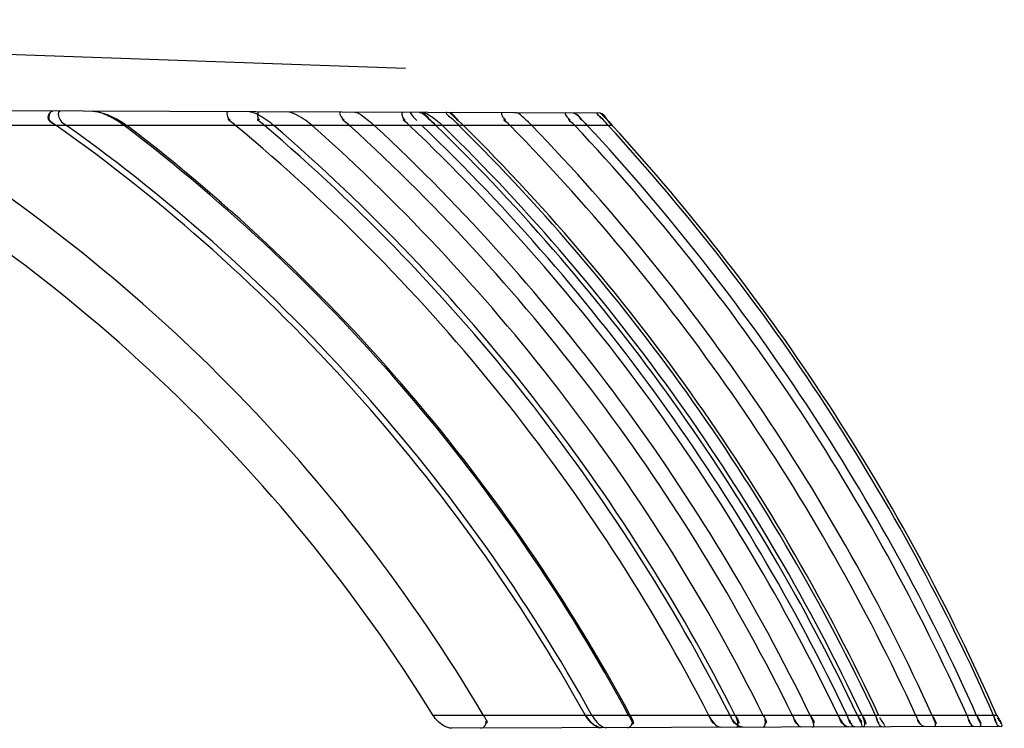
# Model space of a CAD drawing. Header units: millimetres. Extents: x 0 to 297, y 0 to 210.
# Tile 295 of 438: x 147.001 to 147.166, y 159.52 to 159.639. Entities that reach past the tile are written whole.
import ezdxf

# ---------------------------------------------------------------- set-up
doc = ezdxf.new("R2010")
doc.units = ezdxf.units.MM
doc.header["$LTSCALE"] = 16.335
doc.layers.add('INTFCLR_1', color=7, linetype='CONTINUOUS')

msp = doc.modelspace()

# ---------------------------------------------------------------- linework, layer by layer
at = {"layer": 'INTFCLR_1', "color": 6, "linetype": 'Continuous'}
msp.add_line((146.8326356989, 159.6386579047), (147.0654024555, 159.6305295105), dxfattribs=at)
at = {"layer": 'INTFCLR_1', "color": 9, "linetype": 'Continuous'}
for p, q in [((147.0980924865, 159.6230124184), (146.9642364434, 159.623479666)), ((147.1001148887, 159.6209390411), (146.9650869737, 159.6209390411)), ((147.164623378, 159.522023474), (147.070057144, 159.522023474)), ((147.165348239, 159.5201848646), (147.0732033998, 159.5198632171))]:
    msp.add_line(p, q, dxfattribs=at)
at = {"layer": 'INTFCLR_1', "color": 7, "linetype": 'Continuous'}
for p, q in [((147.0728069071, 159.6231006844), (147.0751349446, 159.6209390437)), ((147.0697147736, 159.6216875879), (147.0705148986, 159.6209390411)), ((147.0751349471, 159.6209390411), (147.07439517, 159.6216627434)), ((147.0952221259, 159.6216630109), (147.0959213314, 159.6209390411)), ((147.0994594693, 159.621646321), (147.1001148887, 159.6209390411)), ((147.0955931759, 159.522023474), (147.0965800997, 159.5207984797)), ((147.1379965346, 159.522023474), (147.1384165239, 159.5212781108)), ((147.1384168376, 159.5212776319), (147.1379965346, 159.522023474)), ((147.096573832, 159.520791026), (147.0958263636, 159.5216513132)), ((147.0969063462, 159.5205305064), (147.096573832, 159.520791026)), ((147.0969063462, 159.5205305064), (147.096573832, 159.520791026))]:
    msp.add_line(p, q, dxfattribs=at)
msp.add_lwpolyline([(147.1220164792, 159.5200336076), (147.1219665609, 159.5200352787), (147.1219146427, 159.520040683), (147.1218607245, 159.5200498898), (147.1218048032, 159.5200629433), (147.1217468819, 159.5200799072), (147.1216869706, 159.5201009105), (147.1216250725, 159.5201260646), (147.1215611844, 159.5201554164), (147.1214953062, 159.5201890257)], dxfattribs=at)
for centre, radius, start, end in [((147.0855408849, 159.6091274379), 0.0187172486, 42.49390175, 47.8873850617), ((147.0861757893, 159.6098241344), 0.017774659, 43.3555266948, 47.8995978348), ((147.0192108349, 159.5641706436), 0.0796909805, 46.17333046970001, 47.2458044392)]:
    msp.add_arc(centre, radius, start, end, dxfattribs=at)
at = {"layer": 'INTFCLR_1', "color": 6, "linetype": 'Continuous'}
for centre, radius, start, end in [((146.8333476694, 159.3759795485), 0.2781373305, 31.6735654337, 61.7286199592), ((146.8319650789, 159.3759793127), 0.2865526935, 30.6411477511, 58.7432028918), ((146.8333483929, 159.3759802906), 0.3001684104, 29.11327768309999, 54.6933841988), ((146.8332225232, 159.3759804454), 0.3012497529, 28.9987609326, 54.40396295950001), ((146.832090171, 159.3759795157), 0.3076366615, 28.3416955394, 52.7746558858), ((146.8319657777, 159.3759801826), 0.307982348, 28.3068828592, 52.68987816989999), ((146.8330946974, 159.3759792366), 0.3186732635, 27.27671154, 50.2360750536), ((146.8332204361, 159.3759788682), 0.3217054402, 26.9986901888, 49.5915213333), ((146.832214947, 159.3759791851), 0.3233831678, 26.84726845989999, 49.2435110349), ((146.8320894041, 159.3759789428), 0.32769242, 26.4665830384, 48.3769152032), ((146.8329696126, 159.3759797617), 0.3313004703, 26.1561810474, 47.67922829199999), ((146.8323410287, 159.375979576), 0.3345447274, 25.8836587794, 47.072608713), ((146.8330958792, 159.3759802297), 0.3380725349, 25.5937835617, 46.43348082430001), ((146.8328443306, 159.3759797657), 0.3396699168, 25.4648780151, 46.15103037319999), ((146.8324667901, 159.3759794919), 0.3415728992, 25.31301019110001, 45.8197993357), ((146.8322231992, 159.3759838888), 0.3425078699, 25.2382497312, 45.6579904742), ((146.8327175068, 159.375979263), 0.3440936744, 25.1146875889, 45.3895949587), ((146.8325901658, 159.375978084), 0.3447228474, 25.0658951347, 45.283966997), ((146.8329739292, 159.3759820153), 0.3499971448, 24.6620208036, 44.4175829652), ((146.8323442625, 159.3759812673), 0.353070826, 24.4333441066, 43.93102564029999), ((146.8328447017, 159.375980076), 0.3579339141, 24.0803761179, 43.18601295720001), ((146.8324669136, 159.375979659), 0.3597406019, 23.9519138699, 42.91661751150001), ((146.8327153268, 159.3759779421), 0.3621376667, 23.7838467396, 42.5653647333), ((146.8325908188, 159.3759787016), 0.3627322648, 23.7423300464, 42.4790020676)]:
    msp.add_arc(centre, radius, start, end, dxfattribs=at)
for points, knots in [([(147.0062236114, 159.6233331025), (147.0057733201, 159.6233346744), (147.0048885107, 159.6217898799), (147.00631344, 159.621305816), (147.0068313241, 159.6209390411)], [0, 0, 0, 0, 0.4150548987, 1, 1, 1, 1]), ([(147.0068313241, 159.6209390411), (147.0064107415, 159.6212369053), (147.0052639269, 159.6215756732), (147.0057253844, 159.6233348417), (147.0062236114, 159.6233331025)], [0, 0, 0, 0, 0.5084581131, 1, 1, 1, 1]), ([(147.007476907, 159.6233287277), (147.0069834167, 159.6233304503), (147.0073275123, 159.621458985), (147.0081822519, 159.6212166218), (147.0085700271, 159.6209390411)], [0, 0, 0, 0, 0.5085569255, 1, 1, 1, 1]), ([(147.0129698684, 159.6233095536), (147.0135333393, 159.6233075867), (147.0146017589, 159.6230481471), (147.0161094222, 159.6224651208), (147.0174513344, 159.6217640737), (147.0182818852, 159.6212141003), (147.0186428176, 159.6209390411)], [0, 0, 0, 0, 0.2718247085, 0.5204539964, 0.7810856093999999, 1, 1, 1, 1]), ([(147.0181954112, 159.6209390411), (147.0178152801, 159.621227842), (147.0169790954, 159.6217906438), (147.015685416, 159.6224980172), (147.0143474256, 159.6230524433), (147.0134376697, 159.6233079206), (147.0129768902, 159.6233095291)], [0, 0, 0, 0, 0.247297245, 0.5214176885, 0.7613081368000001, 1, 1, 1, 1]), ([(147.0393249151, 159.6232175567), (147.0398072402, 159.6232158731), (147.0407493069, 159.6227382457), (147.0420646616, 159.6219585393), (147.0429168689, 159.6212987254), (147.0433342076, 159.6209390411)], [0, 0, 0, 0, 0.3109645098, 0.6447947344, 1, 1, 1, 1]), ([(147.0497517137, 159.6209390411), (147.0493987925, 159.6212526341), (147.0485683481, 159.621901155), (147.0471885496, 159.6227110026), (147.0460914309, 159.623193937), (147.045522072, 159.6231959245)], [0, 0, 0, 0, 0.2921508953, 0.6476722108, 1, 1, 1, 1]), ([(147.0569364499, 159.6231560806), (147.0574098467, 159.6231544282), (147.0585486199, 159.6222577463), (147.0595700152, 159.6215154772), (147.0601897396, 159.6209390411)], [0, 0, 0, 0, 0.3586995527, 1, 1, 1, 1]), ([(147.0682451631, 159.6231166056), (147.0687642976, 159.6231147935), (147.0699802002, 159.6223106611), (147.0710222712, 159.6215191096), (147.0716158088, 159.6209390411)], [0, 0, 0, 0, 0.3848152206, 1, 1, 1, 1]), ([(147.0723551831, 159.6231022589), (147.0718825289, 159.6231039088), (147.0737141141, 159.6217865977), (147.0740032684, 159.6212992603), (147.07436842, 159.6209390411)], [0, 0, 0, 0, 0.4795707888, 1, 1, 1, 1]), ([(147.0751349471, 159.6209390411), (147.0747126, 159.6213572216), (147.0738910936, 159.6219138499), (147.0732718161, 159.6230990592), (147.0728069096, 159.623100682)], [0, 0, 0, 0, 0.5610996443, 1, 1, 1, 1]), ([(147.086617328, 159.6209390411), (147.0862441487, 159.6213264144), (147.0853822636, 159.6220400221), (147.0844656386, 159.6230599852), (147.083830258, 159.6230622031)], [0, 0, 0, 0, 0.4584499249, 1, 1, 1, 1]), ([(147.0935638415, 159.6230282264), (147.094096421, 159.6230263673), (147.0948016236, 159.6219444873), (147.0955674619, 159.6213196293), (147.0959213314, 159.6209390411)], [0, 0, 0, 0, 0.5061292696, 1, 1, 1, 1]), ([(147.099431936, 159.6209390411), (147.0991216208, 159.6212769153), (147.0988702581, 159.6217541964), (147.0972379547, 159.6230154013), (147.0976839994, 159.6230138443)], [0, 0, 0, 0, 0.5070213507, 1, 1, 1, 1]), ([(147.099431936, 159.6209390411), (147.0991216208, 159.6212769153), (147.0988702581, 159.6217541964), (147.0972379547, 159.6230154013), (147.0976839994, 159.6230138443)], [0, 0, 0, 0, 0.5070213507, 1, 1, 1, 1]), ([(147.0980924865, 159.6230124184), (147.0985744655, 159.6230107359), (147.0990708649, 159.6218439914), (147.0997882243, 159.6212957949), (147.1001148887, 159.6209390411)], [0, 0, 0, 0, 0.4991012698, 1, 1, 1, 1]), ([(147.0732033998, 159.5198632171), (147.0727274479, 159.5198615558), (147.0714628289, 159.5203837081), (147.0704918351, 159.5213189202), (147.070057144, 159.522023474)], [0, 0, 0, 0, 0.365047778, 1, 1, 1, 1]), ([(147.0967045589, 159.522023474), (147.0969264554, 159.5216231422), (147.097561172, 159.5207835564), (147.098508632, 159.5199515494), (147.0991366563, 159.5199537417)], [0, 0, 0, 0, 0.4215687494, 1, 1, 1, 1]), ([(147.1182709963, 159.5200205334), (147.117776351, 159.5200188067), (147.1170448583, 159.5208921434), (147.116538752, 159.5216237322), (147.1163326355, 159.522023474)], [0, 0, 0, 0, 0.523769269, 1, 1, 1, 1])]:
    msp.add_open_spline(points, degree=3, knots=knots, dxfattribs=at)
for points in [[(147.0356185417, 159.6232304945), (147.0351329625, 159.6232321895), (147.0356048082, 159.6221294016), (147.0359780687, 159.6218188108)], [(147.0408870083, 159.623212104), (147.0404128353, 159.6232137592), (147.0405290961, 159.6220969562), (147.0408901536, 159.6217895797)], [(147.0545064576, 159.6231645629), (147.0540087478, 159.6231663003), (147.0547729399, 159.6221480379), (147.0551409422, 159.6218129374)], [(147.0650022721, 159.6231279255), (147.0645419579, 159.6231295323), (147.0649683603, 159.6220971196), (147.0653018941, 159.6217798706)], [(147.0664030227, 159.6231230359), (147.0658539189, 159.6231249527), (147.0669374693, 159.6221440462), (147.0673334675, 159.6217636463)], [(147.0816637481, 159.6230697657), (147.0811996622, 159.6230713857), (147.0818733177, 159.6221156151), (147.0821981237, 159.6217841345)], [(147.0923150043, 159.6230325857), (147.091835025, 159.6230342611), (147.0927302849, 159.6221495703), (147.0930587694, 159.6217995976)], [(147.0976839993, 159.6230138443), (147.0971568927, 159.6230156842), (147.098316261, 159.6221680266), (147.0986728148, 159.6217798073)], [(147.0369263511, 159.6209390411), (147.0365334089, 159.6212660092), (147.0353047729, 159.6219985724), (147.0358159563, 159.621996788)], [(147.0417603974, 159.6209390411), (147.04139617, 159.6212491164), (147.0402726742, 159.6219607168), (147.0407510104, 159.6219590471)], [(147.0560277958, 159.6209390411), (147.0556610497, 159.6212729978), (147.0544820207, 159.6219954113), (147.0549780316, 159.6219936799)], [(147.0660942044, 159.6209390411), (147.0657621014, 159.6212549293), (147.064706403, 159.6219539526), (147.0651647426, 159.6219523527)], [(147.0829622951, 159.6209390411), (147.0826435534, 159.6212643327), (147.0816006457, 159.6219631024), (147.0820560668, 159.6219615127)], [(147.0938271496, 159.6209390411), (147.0935100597, 159.6212768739), (147.0924444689, 159.6219831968), (147.0929077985, 159.6219815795)], [(147.0785079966, 159.522023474), (147.0787372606, 159.5216364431), (147.0793796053, 159.5207431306), (147.0789297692, 159.5207415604)], [(147.1028510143, 159.522023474), (147.1030933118, 159.5215742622), (147.103790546, 159.5205554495), (147.1032801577, 159.5205536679)], [(147.1028510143, 159.522023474), (147.1030940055, 159.521572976), (147.1037917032, 159.5205507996), (147.1032798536, 159.5205490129)], [(147.1031195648, 159.522023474), (147.1033550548, 159.5215862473), (147.1039665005, 159.5205771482), (147.1034698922, 159.5205754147)], [(147.1163326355, 159.522023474), (147.1165968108, 159.5215111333), (147.1167501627, 159.5206063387), (147.117326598, 159.5206083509)], [(147.1198653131, 159.522023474), (147.1201256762, 159.5215124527), (147.1203154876, 159.5206385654), (147.1208890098, 159.5206405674)], [(147.1207417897, 159.522023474), (147.1209514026, 159.5216093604), (147.1216600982, 159.5207088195), (147.1211959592, 159.5207071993)], [(147.125437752, 159.522023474), (147.1256375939, 159.5216220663), (147.1262684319, 159.5207352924), (147.1258200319, 159.5207337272)], [(147.1303435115, 159.522023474), (147.1305857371, 159.5215302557), (147.1306645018, 159.5206216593), (147.131213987, 159.5206235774)], [(147.1333250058, 159.522023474), (147.1335262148, 159.5216088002), (147.1342714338, 159.5207303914), (147.133810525, 159.5207287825)], [(147.1395149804, 159.522023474), (147.1397428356, 159.5215450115), (147.1397563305, 159.5206314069), (147.1402862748, 159.5206332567)], [(147.1412437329, 159.522023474), (147.1414407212, 159.5216069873), (147.1422283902, 159.5207460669), (147.1417676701, 159.5207444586)], [(147.1412437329, 159.522023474), (147.1414407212, 159.5216069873), (147.1422283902, 159.5207460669), (147.1417676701, 159.5207444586)], [(147.142036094, 159.522023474), (147.1422561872, 159.5215565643), (147.1429723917, 159.5205348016), (147.142456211, 159.5205329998)], [(147.1442805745, 159.522023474), (147.1444729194, 159.521613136), (147.1444281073, 159.5208022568), (147.1448812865, 159.5208038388)], [(147.151046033, 159.522023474), (147.1512627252, 159.5215515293), (147.1513096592, 159.5206747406), (147.1518289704, 159.5206765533)], [(147.1537951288, 159.522023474), (147.15400756, 159.5215558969), (147.1547835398, 159.520559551), (147.1542699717, 159.5205577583)], [(147.1596290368, 159.522023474), (147.1598340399, 159.5215647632), (147.159822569, 159.5206847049), (147.1603250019, 159.5206864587)], [(147.1612289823, 159.522023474), (147.1614379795, 159.5215529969), (147.1622784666, 159.5205763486), (147.1617636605, 159.5205745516)], [(147.1640978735, 159.522023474), (147.1642927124, 159.5215813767), (147.164227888, 159.5207084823), (147.1647110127, 159.5207101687)], [(147.164623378, 159.522023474), (147.1648177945, 159.5215814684), (147.1656672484, 159.5206895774), (147.1651843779, 159.5206878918)], [(147.164623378, 159.522023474), (147.1648177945, 159.5215814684), (147.1656672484, 159.5206895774), (147.1651843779, 159.5206878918)], [(147.0780820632, 159.519880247), (147.0785492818, 159.5198818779), (147.079143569, 159.5206125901), (147.0789054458, 159.5210145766)], [(147.1027479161, 159.5199663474), (147.1032010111, 159.519967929), (147.1036686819, 159.5207290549), (147.1034538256, 159.5211279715)], [(147.1209009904, 159.5200297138), (147.1214458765, 159.5200316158), (147.1211557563, 159.5211782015), (147.1209096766, 159.5216643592)], [(147.1253503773, 159.5200452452), (147.1258005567, 159.5200468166), (147.1259103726, 159.520944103), (147.1257097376, 159.5213471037)], [(147.1319111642, 159.5200681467), (147.1313612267, 159.5200662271), (147.1310104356, 159.5207641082), (147.1307680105, 159.5212577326)], [(147.1337071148, 159.5200744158), (147.1342429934, 159.5200762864), (147.1337223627, 159.5211849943), (147.1334884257, 159.5216671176)], [(147.1407864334, 159.5200991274), (147.1403016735, 159.5200974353), (147.1401168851, 159.520820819), (147.1399084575, 159.5212584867)], [(147.1418343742, 159.5201027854), (147.1423759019, 159.5201046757), (147.1416371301, 159.5211802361), (147.1414055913, 159.5216697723)], [(147.142178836, 159.5201039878), (147.1427040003, 159.520105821), (147.1424098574, 159.5212044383), (147.1421859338, 159.5216794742)], [(147.1453021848, 159.5201148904), (147.1447825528, 159.5201130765), (147.1447629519, 159.5210056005), (147.1445424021, 159.5214761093)], [(147.1456468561, 159.5201160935), (147.1462096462, 159.5201180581), (147.1452453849, 159.5211687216), (147.145006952, 159.521678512)], [(147.1456468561, 159.5201160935), (147.1462096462, 159.5201180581), (147.1452453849, 159.5211687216), (147.145006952, 159.521678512)], [(147.1456468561, 159.5201160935), (147.1462072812, 159.5201180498), (147.1452475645, 159.5211644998), (147.1450101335, 159.521672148)], [(147.1456468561, 159.5201160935), (147.1462072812, 159.5201180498), (147.1452475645, 159.5211644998), (147.1450101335, 159.521672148)], [(147.1524584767, 159.5201398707), (147.1519439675, 159.5201380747), (147.1516417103, 159.5208205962), (147.1514270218, 159.521288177)], [(147.1541398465, 159.5201457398), (147.1546562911, 159.5201475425), (147.1541552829, 159.5212121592), (147.1539416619, 159.5216823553)], [(147.1607793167, 159.520168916), (147.1603210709, 159.5201673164), (147.1601701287, 159.5208712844), (147.1599831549, 159.5212896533)], [(147.1617637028, 159.5201723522), (147.1622843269, 159.5201741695), (147.1615858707, 159.5212091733), (147.1613745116, 159.5216849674)], [(147.1650239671, 159.5201837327), (147.1645551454, 159.5201820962), (147.1645558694, 159.520998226), (147.1643667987, 159.521427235)], [(147.165348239, 159.5201848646), (147.1658848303, 159.5201867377), (147.1649859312, 159.5211959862), (147.1647698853, 159.5216871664)]]:
    msp.add_open_spline(points, degree=3, dxfattribs=at)
at = {"layer": 'INTFCLR_1', "color": 7, "linetype": 'Continuous'}
for points, knots in [([(147.0705148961, 159.6209390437), (147.0701775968, 159.621266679), (147.069300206, 159.6219350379), (147.0684835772, 159.6231601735), (147.0677900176, 159.6231181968)], [0, 0, 0, 0, 0.4036102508, 1, 1, 1, 1]), ([(147.0677900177, 159.6231181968), (147.0683329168, 159.6231260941), (147.0691827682, 159.6220203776), (147.0700680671, 159.6213727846), (147.0705148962, 159.6209390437)], [0, 0, 0, 0, 0.4657843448, 1, 1, 1, 1]), ([(147.0935638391, 159.623028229), (147.0940613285, 159.6230372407), (147.0947761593, 159.6219573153), (147.0955433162, 159.6213451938), (147.0959213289, 159.6209390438)], [0, 0, 0, 0, 0.4727898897, 1, 1, 1, 1]), ([(147.0983217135, 159.5199509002), (147.0977881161, 159.5199484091), (147.0966799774, 159.5205787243), (147.0959013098, 159.5214640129), (147.0955931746, 159.5220234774)], [0, 0, 0, 0, 0.455172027, 1, 1, 1, 1])]:
    msp.add_open_spline(points, degree=3, knots=knots, dxfattribs=at)
for points in [[(147.0677900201, 159.6231181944), (147.0683866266, 159.6231161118), (147.0688106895, 159.6224883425), (147.0692558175, 159.622091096)], [(147.0935638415, 159.6230282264), (147.0941011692, 159.6230263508), (147.0944542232, 159.6224164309), (147.0948363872, 159.6220387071)], [(147.0697176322, 159.6216850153), (147.0693228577, 159.6220374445), (147.0690281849, 159.6227007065), (147.0684989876, 159.6227025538)], [(147.1379965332, 159.5220234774), (147.1382307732, 159.5215343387), (147.1383435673, 159.5206540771), (147.1388858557, 159.5206610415)], [(147.0969081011, 159.5205292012), (147.097277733, 159.5202559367), (147.0977045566, 159.5199585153), (147.0981642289, 159.5199601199)], [(147.0983217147, 159.519950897), (147.0978629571, 159.5199492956), (147.0974035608, 159.5201658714), (147.0970348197, 159.520438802)], [(147.1214953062, 159.5201890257), (147.1210236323, 159.5204375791), (147.1205694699, 159.5208060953), (147.1203260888, 159.5212804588)], [(147.1220164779, 159.520033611), (147.1214631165, 159.5200310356), (147.120865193, 159.5204300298), (147.1206151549, 159.5209236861)], [(147.1384165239, 159.5212781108), (147.1386753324, 159.5208899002), (147.1388876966, 159.5202373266), (147.1393542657, 159.5202389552)], [(147.1397308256, 159.5200954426), (147.139141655, 159.520093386), (147.1387448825, 159.5207882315), (147.1384168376, 159.5212776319)], [(147.1397308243, 159.5200954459), (147.1392753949, 159.520093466), (147.1388525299, 159.5205282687), (147.138656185, 159.5209392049)]]:
    msp.add_open_spline(points, degree=3, dxfattribs=at)

doc.saveas('drawing.dxf')
